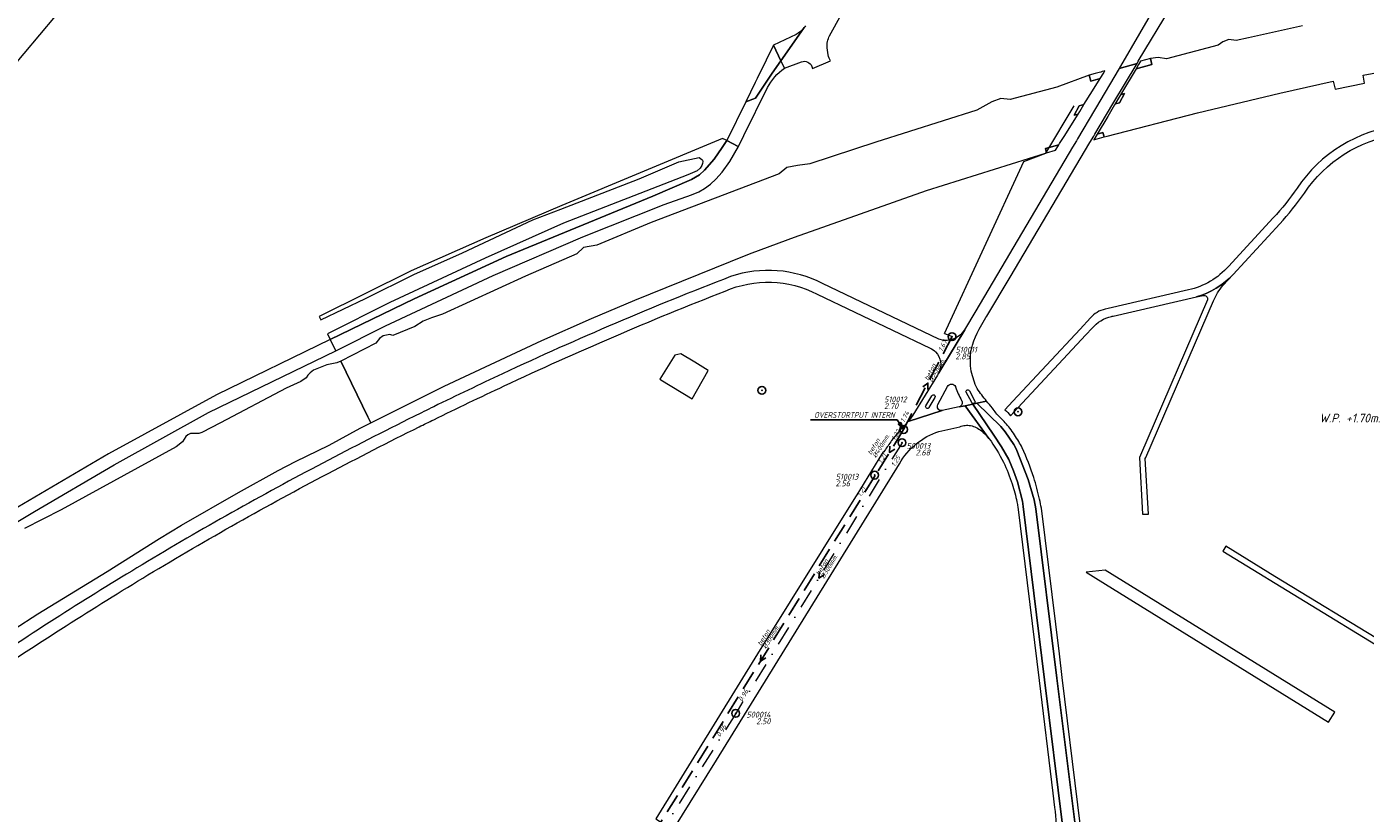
# Model space of a CAD drawing. Extents: x 148869 to 161638, y 453607 to 469810.
# Tile 578 of 656: x 155896 to 156238, y 464709 to 464910. Entities that reach past the tile are written whole.
import ezdxf
from ezdxf.enums import TextEntityAlignment as Align
from ezdxf.lldxf.tags import DXFTag

# ---------------------------------------------------------------- set-up
doc = ezdxf.new("R2010")
doc.units = 0
doc.header["$PDMODE"] = 32
doc.header["$PDSIZE"] = 2
doc.linetypes.add('RI-HWA', pattern=[7.4, 5, -2.4])
doc.linetypes.add('RI-VWA', pattern=[11, 5, -3, 0, -3])
doc.layers.get('0').update_dxf_attribs({"linetype": 'CONTINUOUS'})
for name, color, linetype in [('B-OI-AANPIJLING-niet meenemen', 252, 'CONTINUOUS'), ('B-OI-RI-BIJZONDERDERHEDEN-T18-niet meenemen', 252, 'CONTINUOUS'), ('B-OI-RI-BOB-T18-niet meenemen', 252, 'CONTINUOUS'), ('B-OI-RI-DIAMETER-T18-niet meenemen', 252, 'CONTINUOUS'), ('B-OI-RI-HWA-PUTDEKSELHOOGTE-T25-niet meenemen', 252, 'CONTINUOUS'), ('B-OI-RI-HWA-PUTNUMMER-T25-niet meenemen', 252, 'CONTINUOUS'), ('B-OI-RI-HWA_TRANSPORTLEIDING-G-niet meenemen', 252, 'RI-HWA'), ('B-OI-RI-MATERIAAL-T18-niet meenemen', 252, 'CONTINUOUS'), ('B-OI-RI-STROOMRICHTING-S-niet meenemen', 252, 'CONTINUOUS'), ('B-OI-RI-VWA_PUTDEKSELHOOGTE-T25-niet meenemen', 252, 'CONTINUOUS'), ('B-OI-T50', 3, 'CONTINUOUS'), ('gs dwa', 252, 'CONTINUOUS'), ('gs rwa', 252, 'CONTINUOUS')]:
    doc.layers.add(name, color=color, linetype=linetype)
for name, color, linetype, lineweight in [('B-OI-RI-PERSLEIDING-G-niet meenemen', 190, 'RI-PERS', 18), ('B-OI-RI-VWA_TRANSPORTLEIDING-G-niet meenemen', 252, 'RI-VWA', 18), ('B-RO-VH-VERHARDING_ASFALT-GV', 251, 'CONTINUOUS', 18), ('B-RO-VH-VERHARDING_GESLOTEN-GV', 251, 'CONTINUOUS', 18), ('B-RO-VH-VERHARDING_GRASBETONSTEEN-GV', 251, 'CONTINUOUS', 18), ('B-RO-VH-VERHARDING_HALFVERHARDING-GV', 251, 'CONTINUOUS', 18), ('B-RO-VH-VERHARDING_HALFVERHARDING_GRIND-GV', 251, 'CONTINUOUS', 18)]:
    doc.layers.add(name, color=color, linetype=linetype, lineweight=lineweight)
doc.styles.add('iso15', font='ISO.shx', dxfattribs={"oblique": 15})
doc.styles.add('NLCS-ISO-M750_CURSIEF', font='NLCS-ISO.ttf', dxfattribs={"oblique": 15})
tags = doc.linetypes.add('RI-PERS', pattern='A,7,-2,["P",Standard,S=1.8,R=0,X=-0.5,Y=-0.9],-2,7,-2,[102,NLCS.SHX,S=1,R=180,X=0,Y=0],-2', length=22).pattern_tags.tags
tags[6] = DXFTag(74, 10)

# ---------------------------------------------------------------- blocks, each defined once
blk = doc.blocks.new('ACMAP_ANN_TEMPLATE_diam')
at = {"color": 0, "linetype": 'ByBlock', "style": 'iso15', "oblique": 15}
blk.add_attdef('diam', (0.5, -1.3), '', height=1.2, dxfattribs=at)
blk = doc.blocks.new('ACMAP_ANN_TEMPLATE_mat')
at = {"color": 0, "linetype": 'ByBlock', "style": 'iso15', "oblique": 15}
blk.add_attdef('mat', (0.5, 0.2), '', height=1.2, dxfattribs=at)
blk = doc.blocks.new('ACMAP_ANN_TEMPLATE_nap-l')
at = {"color": 0, "linetype": 'ByBlock', "style": 'iso15', "oblique": 15}
blk.add_attdef('nap-l', (3.3, 0.2), '', height=1.2, dxfattribs=at)
blk = doc.blocks.new('ACMAP_ANN_TEMPLATE_nap-r')
at = {"color": 0, "linetype": 'ByBlock', "style": 'iso15', "oblique": 15}
blk.add_attdef('nap-r', text='', height=1.2, dxfattribs=at).set_placement((-4.1, 0.2), align=Align.RIGHT)
blk = doc.blocks.new('ACMAP_ANN_TEMPLATE_puth-dwa')
at = {"color": 0, "linetype": 'ByBlock', "style": 'iso15', "oblique": 15}
blk.add_attdef('puth-dwa', text='', height=1.5, dxfattribs=at).set_placement((2.7, 1), align=Align.RIGHT)
blk = doc.blocks.new('ACMAP_ANN_TEMPLATE_putnr-dwa')
at = {"color": 0, "linetype": 'ByBlock', "style": 'iso15', "oblique": 15}
blk.add_attdef('putnr-dwa', text='', height=1.5, dxfattribs=at).set_placement((2.7, 2.7), align=Align.RIGHT)
blk = doc.blocks.new('ACMAP_ANN_TEMPLATE_puth-rwa')
at = {"color": 0, "linetype": 'ByBlock', "style": 'iso15', "oblique": 15}
blk.add_attdef('puth-rwa', (-2.7, -4.4), '', height=1.5, dxfattribs=at)
blk = doc.blocks.new('ACMAP_ANN_TEMPLATE_putnr-rwa')
at = {"color": 0, "linetype": 'ByBlock', "style": 'iso15', "oblique": 15}
blk.add_attdef('putnr-rwa', (-2.7, -2.7), '', height=1.5, dxfattribs=at)

msp = doc.modelspace()

# ---------------------------------------------------------------- linework, layer by layer
at = {"layer": 'B-OI-AANPIJLING-niet meenemen', "flags": 128}
msp.add_lwpolyline([(156120.2, 464807.45), (156118.84, 464808.79), (156119.47, 464809.22), (156120.2, 464807.45), (156119.37, 464809.15), (156119.26, 464809.08), (156120.2, 464807.45), (156119.05, 464808.94), (156118.94, 464808.86), (156120.2, 464807.45), (156118.52, 464809.96), (156096.37, 464809.96)], dxfattribs=at)
at = {"layer": 'B-OI-RI-HWA_TRANSPORTLEIDING-G-niet meenemen'}
for p, q in [((156132.6, 464831.2), (156120.2, 464807.45)), ((156120.2, 464807.45), (156112.94, 464795.69)), ((156112.94, 464795.69), (156054.19, 464700.71))]:
    msp.add_line(p, q, dxfattribs=at)
at = {"layer": 'B-OI-RI-PERSLEIDING-G-niet meenemen'}
for p, q in [((156156.6, 464878.15), (156163.8, 464890.2)), ((156150.97, 464876), (156156.6, 464878.15)), ((156130.7, 464832), (156150.97, 464876)), ((156130.7, 464832), (156132.6, 464831.2))]:
    msp.add_line(p, q, dxfattribs=at)
at = {"layer": 'B-OI-RI-STROOMRICHTING-S-niet meenemen'}
for points in [[(156125.1, 464818.38), (156126.4, 464819.33), (156126.37, 464817.72)], [(156116.71, 464803.17), (156116.57, 464801.57), (156117.94, 464802.42)], [(156098.67, 464771.07), (156098.53, 464769.46), (156099.89, 464770.32)], [(156083.71, 464749.8), (156083.57, 464748.2), (156084.93, 464749.05)]]:
    msp.add_lwpolyline(points, dxfattribs=at)
at = {"layer": 'B-OI-RI-VWA_TRANSPORTLEIDING-G-niet meenemen'}
for p, q in [((156119.79, 464804.08), (156077.26, 464734.85)), ((156077.26, 464734.85), (156032.2, 464663.01))]:
    msp.add_line(p, q, dxfattribs=at)
at = {"layer": 'B-RO-VH-VERHARDING_ASFALT-GV', "flags": 128}
for points in [[(156101.28, 464908.14), (156119.65, 464941.47), (156135.57, 464970.41), (156135.79, 464970.81), (156136.05, 464971.27), (156136.82, 464972.68), (156143.61, 464984.97), (156167.96, 465029.02), (156168.67, 465030.32), (156171.98, 465036.31), (156167.17, 465038.95), (156165.26, 465035.49), (156157.98, 465022.26), (156136.46, 464983.39), (156136.6, 464983.32)], [(156221.11, 464968.04), (156231.49, 464983.45), (156226.07, 464987.1), (156216.32, 464969.6), (156210.94, 464960.01), (156206.03, 464951.6), (156198.27, 464938.4), (156185.44, 464917.08), (156175.69, 464900.37), (156175.36, 464899.81), (156179.92, 464901.08), (156180.22, 464901.61), (156188.44, 464915.26), (156201.83, 464937.82), (156209.06, 464949.81)], [(156092.69, 464908.47), (156086.92, 464905.74), (156088.81, 464901.77), (156094.02, 464909.19), (156094.77, 464910.25)], [(156094.77, 464910.25), (156094.02, 464909.19), (156088.81, 464901.77), (156089.74, 464899.82), (156094.11, 464901.49)], [(156100.9, 464903.25), (156100.68, 464905.09)], [(156089.74, 464899.82), (156088.81, 464901.77), (156086.59, 464898.61), (156082.33, 464892.22), (156079.83, 464891.24), (156074.99, 464881.33), (156077.92, 464879.83), (156077.95, 464879.82)], [(156096.73, 464900.31), (156096.88, 464899.75), (156101.54, 464901.71)], [(156137.82, 464829.05), (156138.18, 464830.1), (156138.57, 464831.12), (156139.02, 464832.11), (156139.53, 464833.07), (156141.27, 464836.07), (156141.47, 464836.42), (156147.49, 464846.42), (156167.83, 464880.84), (156167.84, 464880.86), (156168.82, 464882.49), (156169.11, 464882.99), (156173.71, 464890.7), (156179.92, 464901.08), (156175.36, 464899.81), (156169.29, 464889.57), (156169.01, 464889.09), (156164.69, 464881.8), (156164.39, 464881.31), (156163.41, 464879.65), (156138.64, 464837.8)], [(156077.95, 464879.82), (156079.35, 464882.66), (156085.37, 464894.88)], [(156214.76, 464861.55), (156203.29, 464849.17)], [(156204.46, 464847.07), (156216.4, 464860.05)], [(156130.53, 464830.22), (156129.2, 464830.56), (156099.44, 464844.76)], [(156193.1, 464843.16), (156172.51, 464838.38), (156171.75, 464838.21)], [(156098.05, 464842.07), (156127, 464828.27)], [(156173.78, 464836.45), (156195.14, 464841.36)], [(156138.64, 464837.8), (156135.78, 464832.97), (156135.89, 464832.91), (156129.74, 464822.83), (156129.22, 464821.97), (156129.21, 464821.96)], [(156167.97, 464835.97), (156165.35, 464833.07), (156148.18, 464814.69), (156146.12, 464812.47)], [(156129.22, 464821.97), (156129.74, 464822.83), (156135.89, 464832.91), (156135.78, 464832.97), (156135.71, 464832.86)], [(156147.52, 464810.95), (156149.46, 464813.03), (156166.83, 464831.65), (156168.46, 464833.35)], [(156128.88, 464821.38), (156122.58, 464811.13), (156122, 464810.3), (156121.38, 464809.5), (156130.08, 464812.28)], [(156125.88, 464813.5), (156127.41, 464816.09)], [(156128.2, 464815.66), (156126.67, 464813.06)], [(156128.98, 464813.81), (156131.45, 464818.47)], [(156133.44, 464818.41), (156133.48, 464818.34)], [(156137.61, 464814.34), (156136.18, 464816.96)], [(156137.02, 464817.38), (156138.45, 464814.72)], [(156142.03, 464805.14), (156135.98, 464813.54), (156134.44, 464813.22), (156130.08, 464812.28), (156121.38, 464809.5), (156120.38, 464808.41)], [(156134.44, 464813.22), (156135.98, 464813.54), (156137.9, 464813.95), (156138.95, 464814.17), (156141.42, 464814.69), (156141.42, 464814.7)], [(156135.05, 464814.84), (156135.09, 464814.75)], [(156160.92, 464705.57), (156156.23, 464743.45), (156150.8, 464787.78), (156150.57, 464789.1), (156149.37, 464794.05), (156148.34, 464796.9), (156147.08, 464799.76), (156145.27, 464803.04), (156143.27, 464805.98), (156137.9, 464813.95), (156135.98, 464813.54), (156142.03, 464805.14)], [(156164.71, 464698.78), (156164.31, 464704.26), (156159.4, 464743.83), (156154.06, 464787.14), (156153.58, 464789.46), (156152.05, 464794.7), (156149.15, 464802.12), (156148.79, 464802.87), (156148.37, 464803.6), (156146.18, 464806.85), (156145.03, 464808.23), (156138.95, 464814.17), (156137.9, 464813.95), (156143.27, 464805.98), (156145.27, 464803.04), (156147.08, 464799.76), (156148.34, 464796.9), (156149.37, 464794.05), (156150.57, 464789.1), (156150.8, 464787.78), (156156.23, 464743.45), (156160.92, 464705.57)], [(156141.42, 464814.7), (156141.42, 464814.69), (156138.95, 464814.17), (156145.03, 464808.23), (156146.18, 464806.85), (156148.37, 464803.6), (156148.79, 464802.87), (156149.15, 464802.12), (156152.05, 464794.7), (156153.58, 464789.46), (156154.06, 464787.14), (156159.4, 464743.83), (156164.31, 464704.26), (156164.71, 464698.78)], [(156119.27, 464807.22), (156117.12, 464804.61)], [(156129.25, 464806.97), (156134.56, 464808.16)], [(156107.89, 464790.26), (156082.84, 464750.11), (156056.83, 464707.84), (156061.26, 464705.09), (156072.33, 464722.91), (156119.11, 464798.67)], [(156114.85, 464801.55), (156114.52, 464801.04), (156113.84, 464799.95), (156108.21, 464790.76)], [(156149.41, 464787.66), (156154.84, 464743.29), (156158.37, 464714.42), (156158.81, 464710.78)], [(156166.37, 464696.73), (156166.08, 464700.65), (156165.86, 464702.49), (156164.78, 464711.43), (156160.79, 464743.99), (156160.05, 464750.07), (156155.45, 464787.31)]]:
    msp.add_lwpolyline(points, dxfattribs=at)
at = {"layer": 'B-RO-VH-VERHARDING_ASFALT-GV'}
for points in [[(156094.77, 464910.25, -0.086845), (156092.69, 464908.47)], [(156095.08, 464910.65, -0.016024), (156094.77, 464910.25)], [(156100.68, 464905.09, -0.154722), (156101.28, 464908.14)], [(156094.11, 464901.49, -0.409317), (156096.73, 464900.31)], [(156101.54, 464901.71, -0.067838), (156100.9, 464903.25)], [(156085.37, 464894.88, -0.126552), (156089.74, 464899.82)], [(156246.95, 464885.17, 0.219607), (156220.84, 464869.16)], [(156222.71, 464867.91, -0.212135), (156246.23, 464882.8)], [(156220.84, 464869.16, -0.034851), (156214.76, 464861.55)], [(156216.4, 464860.05, 0.037523), (156222.71, 464867.91)], [(156075.94, 464846.56, 0.01732), (156017.63, 464821.71)], [(156099.44, 464844.76, 0.203837), (156075.94, 464846.56)], [(156203.29, 464849.17, -0.158784), (156193.1, 464843.16)], [(156195.14, 464841.36, 0.130118), (156204.46, 464847.07)], [(156018.01, 464818.58, -0.016476), (156074.52, 464842.84)], [(156074.52, 464842.84, -0.225463), (156098.05, 464842.07)], [(156171.75, 464838.21, 0.168432), (156167.97, 464835.97)], [(156168.46, 464833.35, -0.17053), (156173.38, 464836.37)], [(156173.38, 464836.37, -0.014814), (156173.78, 464836.45)], [(156135.71, 464832.86, -0.27753), (156130.53, 464830.22)], [(156137.47, 464827.64, -0.034113), (156137.82, 464829.05)], [(156127, 464828.27, -0.090536), (156128.37, 464827.28)], [(156128.37, 464827.28, -0.314383), (156129.22, 464821.97)], [(156137.27, 464825.13, -0.021281), (156137.3, 464826.21)], [(156137.3, 464826.21, -0.029346), (156137.47, 464827.64)], [(156137.51, 464822.34, -0.056323), (156137.27, 464825.13)], [(156139.02, 464817.91, -0.06019), (156137.51, 464822.34)], [(156017.63, 464821.71, 0.004599), (156000, 464813.27)], [(156129.21, 464821.96, -0.035319), (156128.88, 464821.38)], [(156131.45, 464818.47, -0.630154), (156133.44, 464818.41)], [(156000, 464809.96, -0.004862), (156018.01, 464818.58)], [(156127.41, 464816.09, -1.050754), (156128.2, 464815.66)], [(156133.48, 464818.34, 0.048544), (156135.05, 464814.84)], [(156136.18, 464816.96, -0.961816), (156137.02, 464817.38)], [(156141.42, 464814.7, -0.01938), (156139.02, 464817.91)], [(156000, 464813.27, 0.001429), (155994.95, 464810.78)], [(156126.67, 464813.06, -0.950786), (156125.88, 464813.5)], [(156130.08, 464812.28, -0.637967), (156128.98, 464813.81)], [(156135.09, 464814.75, -0.442648), (156134.44, 464813.22)], [(156138.45, 464814.72, -1.011671), (156137.61, 464814.34)], [(156142.91, 464812.94, -0.01108), (156141.42, 464814.7)], [(156143.83, 464811.69, -0.032745), (156142.91, 464812.94)], [(156146.12, 464812.47, -0.108531), (156147.52, 464810.95)], [(155994.95, 464810.78, 0.006135), (155971.65, 464798.86)], [(155996.27, 464808.12, -0.000968), (156000, 464809.96)], [(156134.56, 464808.16, -0.075072), (156135.93, 464808.51)], [(156135.93, 464808.51, -0.073006), (156137.34, 464808.44)], [(156144.93, 464810.49, -0.037369), (156143.83, 464811.69)], [(156147.38, 464807.75, 0.037403), (156144.93, 464810.49)], [(155972.98, 464796.2, -0.006309), (155996.27, 464808.12)], [(156119.11, 464798.67, -0.185241), (156129.25, 464806.97)], [(156120.38, 464808.41, 0.035639), (156119.27, 464807.22)], [(156137.34, 464808.44, -0.06697), (156138.77, 464807.95)], [(156138.77, 464807.95, -0.05029), (156140.14, 464807.09)], [(156140.14, 464807.09, -0.017099), (156140.58, 464806.72)], [(156140.58, 464806.72, -0.040548), (156142.03, 464805.14)], [(156142.03, 464805.14, -0.047925), (156145.73, 464799.09)], [(156149.64, 464804.4, 0.026756), (156147.38, 464807.75)], [(156115.35, 464801.98, -0.199079), (156114.85, 464801.55)], [(156117.12, 464804.61, 0.010223), (156115.35, 464801.98)], [(156150.53, 464802.72, 0.036731), (156149.64, 464804.4)], [(156153.47, 464795.17, 0.027977), (156150.53, 464802.72)], [(155971.65, 464798.86, 0.015368), (155925.42, 464772.85)], [(156145.73, 464799.09, -0.034957), (156147.97, 464793.51)], [(155926.9, 464770.24, -0.014493), (155972.98, 464796.2)], [(156154.98, 464789.62, 0.022876), (156153.47, 464795.17)], [(156147.97, 464793.51, -0.027976), (156149.17, 464788.93)], [(156108.21, 464790.76, -0.074277), (156107.89, 464790.26)], [(156149.17, 464788.93, -0.007107), (156149.41, 464787.66)], [(156155.45, 464787.31, 0.009556), (156154.98, 464789.62)], [(155925.42, 464772.85, 0.006575), (155904.39, 464759.83)], [(155906.01, 464757.26, -0.005531), (155926.9, 464770.24)], [(155904.39, 464759.83, 0.006859), (155882.76, 464745.62)], [(155884.23, 464743.03, -0.005883), (155906.01, 464757.26)], [(156158.81, 464710.78, -0.165318), (156156, 464694.34)]]:
    msp.add_lwpolyline(points, format="xyb", dxfattribs=at)
at = {"layer": 'B-RO-VH-VERHARDING_ASFALT-GV', "flags": 128}
for points in [[(156086.92, 464905.74), (156085.06, 464901.93), (156085.04, 464901.89), (156082.74, 464897.19), (156082.26, 464896.2), (156079.83, 464891.24), (156082.33, 464892.22), (156086.59, 464898.61), (156088.81, 464901.77)], [(156057.87, 464820.28), (156058.09, 464820.14), (156066.09, 464815.29), (156070.15, 464822.33), (156070.25, 464822.5), (156066.82, 464824.63), (156063.24, 464826.84), (156061.72, 464826.43)]]:
    msp.add_lwpolyline(points, close=True, dxfattribs=at)
at = {"layer": 'B-RO-VH-VERHARDING_GESLOTEN-GV', "flags": 128}
for points in [[(156180.83, 464901.69), (156180.58, 464901.26), (156180.29, 464900.77), (156179.65, 464899.7), (156183.66, 464900.79), (156183.37, 464902.36)], [(156167.7, 464898.03), (156168.1, 464896.57), (156170.47, 464897.21), (156171.4, 464898.7), (156171.7, 464899.18), (156171.43, 464899.1), (156171.07, 464899), (156171.01, 464898.98), (156170.66, 464898.88), (156170.21, 464898.75), (156169.22, 464898.47)], [(156174.32, 464890.73), (156175.41, 464891.03), (156176.7, 464893.34), (156175.72, 464893.08), (156174.4, 464890.87)], [(156165.24, 464888.82), (156166.33, 464890.56), (156165.08, 464890.23), (156163.83, 464887.86), (156164.81, 464888.13)], [(155972.84, 464831.95), (155973.56, 464830.46), (155994.97, 464840.86), (156018.58, 464851.69), (156056.02, 464867.1), (156065.91, 464871.38), (156068.02, 464872.61), (156069.3, 464873.75), (156071.76, 464876.62), (156073.82, 464879.6), (156074.99, 464881.33), (156074.83, 464881.41), (156073.87, 464881.9), (156032.82, 464864.78), (156013.3, 464856.48), (155994.21, 464848.04), (155970.72, 464836.31), (155971.11, 464835.5), (155982.56, 464840.97), (155994.89, 464847.08), (156007.39, 464852.65), (156025.36, 464861.03), (156032.55, 464863.76), (156052.56, 464871.6), (156062.69, 464875.87), (156067.92, 464877), (156068.61, 464876.54), (156068.76, 464876.3), (156068.81, 464875.98), (156068.76, 464875.52), (156068.6, 464874.97), (156068.16, 464874.32), (156067.38, 464873.63), (156064.99, 464872.58), (156033.2, 464860.21), (156013.21, 464851.28), (155988.78, 464839.92)], [(156077.92, 464879.83), (156074.99, 464881.33), (156073.82, 464879.6), (156071.76, 464876.62), (156069.3, 464873.75), (156068.02, 464872.61), (156065.91, 464871.38), (156056.02, 464867.1), (156018.58, 464851.69), (155994.97, 464840.86), (155973.56, 464830.46), (155974.95, 464827.61), (155987.71, 464834), (156015.18, 464846.81), (156038.15, 464856.72), (156058.97, 464865.01), (156065.93, 464867.48), (156067.79, 464868.27), (156069.3, 464869.12), (156070.81, 464870.22), (156072.2, 464871.45), (156073.78, 464873.23), (156075.74, 464875.95), (156077.95, 464879.82)], [(156169.72, 464882.98), (156168.88, 464881.56), (156169.1, 464881.62), (156169.15, 464881.64), (156171.49, 464882.28), (156171.16, 464883.37)], [(156156.46, 464879.34), (156156.77, 464878.24), (156159.04, 464878.86), (156159.79, 464880.07), (156159.8, 464880.09), (156159.93, 464880.29)]]:
    msp.add_lwpolyline(points, close=True, dxfattribs=at)
msp.add_lwpolyline([(155876.37, 464773.63), (155897.93, 464786.47), (155918.29, 464798.4), (155942.41, 464811.81), (155974.95, 464827.61), (155973.56, 464830.46), (155944.49, 464816.34), (155916.82, 464801.26), (155890.77, 464785.84)], dxfattribs=at)
at = {"layer": 'B-RO-VH-VERHARDING_GRASBETONSTEEN-GV', "flags": 128}
for points in [[(156201.82, 464776.34), (156203.39, 464775.36), (156242.46, 464751.5), (156243.24, 464752.78), (156215.12, 464769.82), (156202.61, 464777.61)], [(156171.77, 464771.47), (156166.9, 464770.96), (156173.6, 464766.81), (156228.89, 464732.59), (156230.47, 464735.14)]]:
    msp.add_lwpolyline(points, close=True, dxfattribs=at)
at = {"layer": 'B-RO-VH-VERHARDING_HALFVERHARDING-GV', "flags": 128}
for points in [[(155891.23, 464898.83), (155923.32, 464937.08), (155926.23, 464938.54), (155927.77, 464940.38), (155928.48, 464943.27), (155959.56, 464980.17), (155963.04, 464981.7), (155964.62, 464983.59), (155964.97, 464985.67), (155965.5, 464986.74), (155970.37, 464992.92), (155980.51, 465005.15), (155985.84, 465011.45), (155972.17, 465024.09), (155933.78, 464980.17), (155896, 464937.22), (155867.05, 464903.67)], [(156222.23, 464910.69), (156208.45, 464907.66), (156205.27, 464906.93), (156203.4, 464907.21), (156201.82, 464906.61), (156200.65, 464905.71), (156187.42, 464902.25), (156185.31, 464902.57), (156183.37, 464902.36), (156183.66, 464900.79), (156179.65, 464899.7), (156175.72, 464893.08), (156176.7, 464893.34), (156175.41, 464891.03), (156174.32, 464890.73), (156174.16, 464890.46), (156172.43, 464887.54), (156169.72, 464882.98), (156171.16, 464883.37), (156171.49, 464882.28), (156172.26, 464882.48), (156195.41, 464888.48), (156216.43, 464893.5), (156230.11, 464896.52), (156230.57, 464894.45), (156238.1, 464896.01), (156237.71, 464898.03), (156273.57, 464904.68)], [(155892.68, 464756.39), (155898.74, 464760.27), (155916.46, 464771.16), (155929.83, 464779.57), (155935.49, 464782.98), (155950.08, 464791.31), (155960.22, 464796.93), (155964.64, 464799.28), (155973.27, 464803.48), (155981.19, 464807.75), (155983.93, 464809.13), (155983.15, 464810.73), (155976.24, 464824.95), (155975.25, 464824.48), (155972.65, 464823.98), (155969.28, 464822.63), (155968.41, 464821.98), (155967.77, 464821.36), (155967.38, 464820.7), (155966.06, 464819.71), (155962.29, 464818.06), (155945.47, 464809.14), (155940.72, 464806.72), (155939.91, 464806.4), (155937.8, 464806.39), (155937.08, 464806.05), (155936.58, 464805.63), (155935.78, 464804.31), (155934.11, 464803), (155904.7, 464786.93), (155895.36, 464782.17)]]:
    msp.add_lwpolyline(points, dxfattribs=at)
msp.add_lwpolyline([(155976.24, 464824.95), (155983.15, 464810.73), (155983.93, 464809.13), (156002.68, 464818.53), (156027.63, 464830.19), (156040.41, 464835.86), (156051.42, 464840.53), (156079.92, 464852.02), (156081.48, 464852.6), (156092.26, 464856.64), (156126.04, 464868.6), (156156.46, 464878.14), (156156.62, 464878.19), (156156.77, 464878.24), (156156.46, 464879.34), (156159.93, 464880.29), (156160.1, 464880.57), (156161.23, 464882.38), (156164.81, 464888.13), (156163.83, 464887.86), (156165.08, 464890.23), (156166.33, 464890.56), (156168.49, 464894.03), (156170.47, 464897.21), (156168.1, 464896.57), (156167.7, 464898.03), (156159.43, 464895), (156147.48, 464891.84), (156145.09, 464892.07), (156142.8, 464891.29), (156138.93, 464889.1), (156113.06, 464880.91), (156096.2, 464875.37), (156093.05, 464875), (156090.36, 464874.43), (156088.33, 464872.87), (156055.61, 464860.43), (156041.7, 464854.58), (156038.33, 464853.96), (156036.62, 464852.34), (156023.51, 464846.65), (156002.29, 464836.91), (155999.47, 464835.98), (155997.32, 464835.17), (155995.15, 464833.8), (155989.58, 464831.49), (155988.78, 464831.78), (155987.12, 464831.43), (155986.12, 464830.73), (155985.17, 464829.54)], close=True, dxfattribs=at)
at = {"layer": 'B-RO-VH-VERHARDING_HALFVERHARDING_GRIND-GV'}
for points in [[(156204.46, 464847.07, -0.130118), (156195.14, 464841.36)], [(156199.47, 464840.32, -0.078575), (156201.87, 464844.26)], [(156196.8, 464841.75, -0.524721), (156197.94, 464840.57)]]:
    msp.add_lwpolyline(points, format="xyb", dxfattribs=at)
at = {"layer": 'B-RO-VH-VERHARDING_HALFVERHARDING_GRIND-GV', "flags": 128}
for points in [[(156201.87, 464844.26), (156204.46, 464847.07)], [(156197.94, 464840.57), (156180.76, 464800.86), (156180.5, 464800.26), (156181.32, 464785.76), (156182.83, 464785.78), (156182.02, 464799.99), (156182.14, 464800.27), (156199.47, 464840.32)], [(156195.14, 464841.36), (156196.8, 464841.75)]]:
    msp.add_lwpolyline(points, dxfattribs=at)
at = {"layer": 'gs dwa'}
for p in [(156119.79, 464804.08), (156077.26, 464734.85)]:
    msp.add_point(p, dxfattribs=at)
at = {"layer": 'gs rwa'}
for p in [(156132.6, 464831.2), (156083.95, 464817.45), (156149.46, 464811.97), (156120.2, 464807.45), (156112.79, 464795.78)]:
    msp.add_point(p, dxfattribs=at)

# ---------------------------------------------------------------- block references
at = {"layer": 'B-OI-RI-BOB-T18-niet meenemen'}
ref = msp.add_blockref('ACMAP_ANN_TEMPLATE_nap-l', (156128.71, 464824.26), dxfattribs=dict(at, rotation=62.43070161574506))
ref.add_attrib('nap-l', '1.67', (156130.06, 464827.28), dxfattribs={"layer": '0', "color": 0, "linetype": 'ByBlock', "height": 1.2, "rotation": 62.4307, "style": 'NLCS-ISO-M750_CURSIEF', "oblique": 15})
ref = msp.add_blockref('ACMAP_ANN_TEMPLATE_nap-r', (156123.81, 464815.31), dxfattribs=dict(at, rotation=62.43070161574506))
ref.add_attrib('nap-r', '1.74', dxfattribs={"layer": '0', "color": 0, "linetype": 'ByBlock', "height": 1.2, "rotation": 62.4307, "style": 'NLCS-ISO-M750_CURSIEF', "oblique": 15}).set_placement((156121.74, 464811.76), align=Align.RIGHT)
ref = msp.add_blockref('ACMAP_ANN_TEMPLATE_nap-l', (156116.37, 464801.58), dxfattribs=dict(at, rotation=58.31101916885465))
ref.add_attrib('nap-l', '1.22', (156117.94, 464804.5), dxfattribs={"layer": '0', "color": 0, "linetype": 'ByBlock', "height": 1.2, "rotation": 58.311, "style": 'NLCS-ISO-M750_CURSIEF', "oblique": 15})
ref = msp.add_blockref('ACMAP_ANN_TEMPLATE_nap-l', (156112.94, 464795.69), dxfattribs=dict(at, rotation=58.26108410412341))
ref.add_attrib('nap-l', '1.21', (156114.51, 464798.6), dxfattribs={"layer": '0', "color": 0, "linetype": 'ByBlock', "height": 1.2, "rotation": 58.2611, "style": 'NLCS-ISO-M750_CURSIEF', "oblique": 15})
ref = msp.add_blockref('ACMAP_ANN_TEMPLATE_nap-l', (156116.37, 464794.85), dxfattribs=dict(at, rotation=58.43638556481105))
ref.add_attrib('nap-l', '1.25', (156117.92, 464797.76), dxfattribs={"layer": '0', "color": 0, "linetype": 'ByBlock', "height": 1.2, "rotation": 58.4364, "style": 'NLCS-ISO-M750_CURSIEF', "oblique": 15})
ref = msp.add_blockref('ACMAP_ANN_TEMPLATE_nap-r', (156112.94, 464795.69), dxfattribs=dict(at, rotation=58.31101916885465))
ref.add_attrib('nap-r', '1.21', dxfattribs={"layer": '0', "color": 0, "linetype": 'ByBlock', "height": 1.2, "rotation": 58.311, "style": 'NLCS-ISO-M750_CURSIEF', "oblique": 15}).set_placement((156110.62, 464792.31), align=Align.RIGHT)
ref = msp.add_blockref('ACMAP_ANN_TEMPLATE_nap-l', (156077.26, 464734.85), dxfattribs=dict(at, rotation=57.90294591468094))
ref.add_attrib('nap-l', '0.96', (156078.84, 464737.75), dxfattribs={"layer": '0', "color": 0, "linetype": 'ByBlock', "height": 1.2, "rotation": 57.9029, "style": 'NLCS-ISO-M750_CURSIEF', "oblique": 15})
ref = msp.add_blockref('ACMAP_ANN_TEMPLATE_nap-r', (156077.26, 464734.85), dxfattribs=dict(at, rotation=58.43638556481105))
ref.add_attrib('nap-r', '0.96', dxfattribs={"layer": '0', "color": 0, "linetype": 'ByBlock', "height": 1.2, "rotation": 58.4364, "style": 'NLCS-ISO-M750_CURSIEF', "oblique": 15}).set_placement((156074.94, 464731.46), align=Align.RIGHT)
at = {"layer": 'B-OI-RI-DIAMETER-T18-niet meenemen'}
ref = msp.add_blockref('ACMAP_ANN_TEMPLATE_diam', (156126.4, 464819.33), dxfattribs=dict(at, rotation=62.43070161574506))
ref.add_attrib('diam', '%%c250mm.', (156127.78, 464819.17), dxfattribs={"layer": '0', "color": 0, "linetype": 'ByBlock', "height": 1.2, "rotation": 62.4307, "style": 'NLCS-ISO-M750_CURSIEF', "oblique": 15})
ref = msp.add_blockref('ACMAP_ANN_TEMPLATE_diam', (156111.76, 464800.31), dxfattribs=dict(at, rotation=58.31101916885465))
ref.add_attrib('diam', '%%c400mm.', (156113.13, 464800.05), dxfattribs={"layer": '0', "color": 0, "linetype": 'ByBlock', "height": 1.2, "rotation": 58.311, "style": 'NLCS-ISO-M750_CURSIEF', "oblique": 15})
ref = msp.add_blockref('ACMAP_ANN_TEMPLATE_diam', (156098.52, 464769.47), dxfattribs=dict(at, rotation=58.43638556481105))
ref.add_attrib('diam', '%%c300mm.', (156099.89, 464769.21), dxfattribs={"layer": '0', "color": 0, "linetype": 'ByBlock', "height": 1.2, "rotation": 58.4364, "style": 'NLCS-ISO-M750_CURSIEF', "oblique": 15})
ref = msp.add_blockref('ACMAP_ANN_TEMPLATE_diam', (156083.63, 464751.48), dxfattribs=dict(at, rotation=58.26108410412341))
ref.add_attrib('diam', '%%c300mm.', (156085, 464751.22), dxfattribs={"layer": '0', "color": 0, "linetype": 'ByBlock', "height": 1.2, "rotation": 58.2611, "style": 'NLCS-ISO-M750_CURSIEF', "oblique": 15})
at = {"layer": 'B-OI-RI-HWA-PUTDEKSELHOOGTE-T25-niet meenemen'}
ref = msp.add_blockref('ACMAP_ANN_TEMPLATE_puth-rwa', (156136.14, 464829.8), dxfattribs=at)
ref.add_attrib('puth-rwa', '2.85', (156133.44, 464825.4), dxfattribs={"layer": '0', "color": 0, "linetype": 'ByBlock', "height": 1.5, "style": 'NLCS-ISO-M750_CURSIEF', "oblique": 15})
ref = msp.add_blockref('ACMAP_ANN_TEMPLATE_puth-rwa', (156117.9, 464817.09), dxfattribs=at)
ref.add_attrib('puth-rwa', '2.70', (156115.2, 464812.69), dxfattribs={"layer": '0', "color": 0, "linetype": 'ByBlock', "height": 1.5, "style": 'NLCS-ISO-M750_CURSIEF', "oblique": 15})
ref = msp.add_blockref('ACMAP_ANN_TEMPLATE_puth-rwa', (156105.49, 464797.32), dxfattribs=at)
ref.add_attrib('puth-rwa', '2.56', (156102.79, 464792.92), dxfattribs={"layer": '0', "color": 0, "linetype": 'ByBlock', "height": 1.5, "style": 'NLCS-ISO-M750_CURSIEF', "oblique": 15})
at = {"layer": 'B-OI-RI-HWA-PUTNUMMER-T25-niet meenemen'}
ref = msp.add_blockref('ACMAP_ANN_TEMPLATE_putnr-rwa', (156136.14, 464829.8), dxfattribs=at)
ref.add_attrib('putnr-rwa', '510011', (156133.44, 464827.1), dxfattribs={"layer": '0', "color": 0, "linetype": 'ByBlock', "height": 1.5, "style": 'NLCS-ISO-M750_CURSIEF', "oblique": 15})
ref = msp.add_blockref('ACMAP_ANN_TEMPLATE_putnr-rwa', (156117.9, 464817.09), dxfattribs=at)
ref.add_attrib('putnr-rwa', '510012', (156115.2, 464814.39), dxfattribs={"layer": '0', "color": 0, "linetype": 'ByBlock', "height": 1.5, "style": 'NLCS-ISO-M750_CURSIEF', "oblique": 15})
ref = msp.add_blockref('ACMAP_ANN_TEMPLATE_putnr-rwa', (156105.49, 464797.32), dxfattribs=at)
ref.add_attrib('putnr-rwa', '510013', (156102.79, 464794.62), dxfattribs={"layer": '0', "color": 0, "linetype": 'ByBlock', "height": 1.5, "style": 'NLCS-ISO-M750_CURSIEF', "oblique": 15})
at = {"layer": 'B-OI-RI-MATERIAAL-T18-niet meenemen'}
ref = msp.add_blockref('ACMAP_ANN_TEMPLATE_mat', (156126.4, 464819.33), dxfattribs=dict(at, rotation=62.43070161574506))
ref.add_attrib('mat', 'beton', (156126.45, 464819.86), dxfattribs={"layer": '0', "color": 0, "linetype": 'ByBlock', "height": 1.2, "rotation": 62.4307, "style": 'NLCS-ISO-M750_CURSIEF', "oblique": 15})
ref = msp.add_blockref('ACMAP_ANN_TEMPLATE_mat', (156111.76, 464800.31), dxfattribs=dict(at, rotation=58.31101916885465))
ref.add_attrib('mat', 'beton', (156111.85, 464800.84), dxfattribs={"layer": '0', "color": 0, "linetype": 'ByBlock', "height": 1.2, "rotation": 58.311, "style": 'NLCS-ISO-M750_CURSIEF', "oblique": 15})
ref = msp.add_blockref('ACMAP_ANN_TEMPLATE_mat', (156098.52, 464769.47), dxfattribs=dict(at, rotation=58.43638556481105))
ref.add_attrib('mat', 'beton', (156098.62, 464770), dxfattribs={"layer": '0', "color": 0, "linetype": 'ByBlock', "height": 1.2, "rotation": 58.4364, "style": 'NLCS-ISO-M750_CURSIEF', "oblique": 15})
ref = msp.add_blockref('ACMAP_ANN_TEMPLATE_mat', (156083.63, 464751.48), dxfattribs=dict(at, rotation=58.26108410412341))
ref.add_attrib('mat', 'beton', (156083.72, 464752.01), dxfattribs={"layer": '0', "color": 0, "linetype": 'ByBlock', "height": 1.2, "rotation": 58.2611, "style": 'NLCS-ISO-M750_CURSIEF', "oblique": 15})
at = {"layer": 'B-OI-RI-VWA_PUTDEKSELHOOGTE-T25-niet meenemen'}
ref = msp.add_blockref('ACMAP_ANN_TEMPLATE_putnr-dwa', (156124.3, 464799.81), dxfattribs=at)
ref.add_attrib('putnr-dwa', '500013', dxfattribs={"layer": '0', "color": 0, "linetype": 'ByBlock', "height": 1.5, "style": 'NLCS-ISO-M750_CURSIEF', "oblique": 15}).set_placement((156127, 464802.51), align=Align.RIGHT)
ref = msp.add_blockref('ACMAP_ANN_TEMPLATE_puth-dwa', (156124.3, 464799.81), dxfattribs=at)
ref.add_attrib('puth-dwa', '2.68', dxfattribs={"layer": '0', "color": 0, "linetype": 'ByBlock', "height": 1.5, "style": 'NLCS-ISO-M750_CURSIEF', "oblique": 15}).set_placement((156127, 464800.81), align=Align.RIGHT)
ref = msp.add_blockref('ACMAP_ANN_TEMPLATE_putnr-dwa', (156083.45, 464731.08), dxfattribs=at)
ref.add_attrib('putnr-dwa', '500014', dxfattribs={"layer": '0', "color": 0, "linetype": 'ByBlock', "height": 1.5, "style": 'NLCS-ISO-M750_CURSIEF', "oblique": 15}).set_placement((156086.15, 464733.78), align=Align.RIGHT)
ref = msp.add_blockref('ACMAP_ANN_TEMPLATE_puth-dwa', (156083.45, 464731.08), dxfattribs=at)
ref.add_attrib('puth-dwa', '2.50', dxfattribs={"layer": '0', "color": 0, "linetype": 'ByBlock', "height": 1.5, "style": 'NLCS-ISO-M750_CURSIEF', "oblique": 15}).set_placement((156086.15, 464732.08), align=Align.RIGHT)

# ---------------------------------------------------------------- texts
at = {"layer": 'B-OI-RI-BIJZONDERDERHEDEN-T18-niet meenemen', "style": 'NLCS-ISO-M750_CURSIEF', "oblique": 15, "width": 0.8}
msp.add_text('OVERSTORTPUT INTERN', height=1.5, dxfattribs=at).set_placement((156097.29, 464810.42))
at = {"layer": 'B-OI-T50', "style": 'NLCS-ISO-M750_CURSIEF', "oblique": 15}
msp.add_text('W.P. +1.70m.', height=2.25, dxfattribs=at).set_placement((156226.55, 464809.24))

doc.saveas('drawing.dxf')
